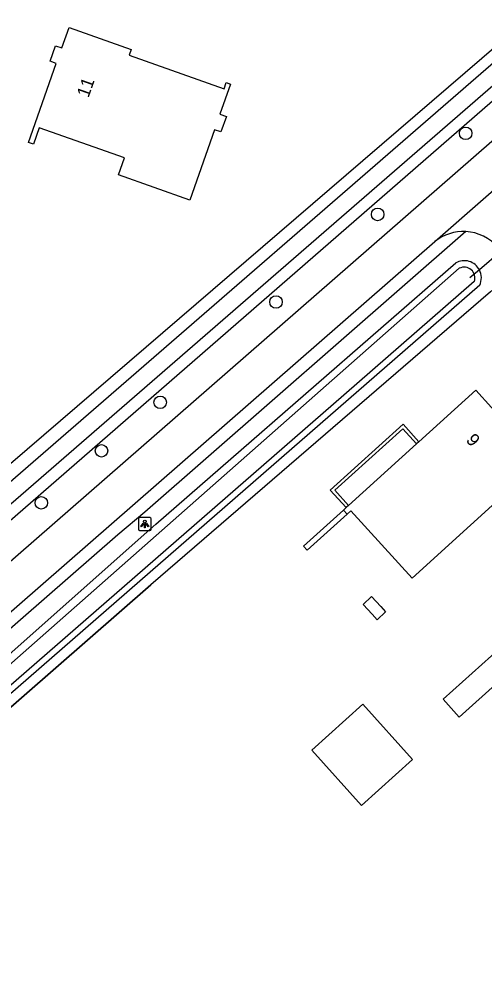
# Model space of a CAD drawing. Extents: x 163268 to 164360, y 381529 to 382285.
# Drawn here: x 163886.4 to 163922.7, y 381774.4 to 381848.7 of the extents above; entities that cross this region are included whole.
import ezdxf

# ---------------------------------------------------------------- set-up
doc = ezdxf.new("R2010")
doc.units = 0
for name, color, linetype in [('IMGEO_Boom', 7, 'Continuous'), ('IMGEO_Duiker', 7, 'Continuous'), ('IMGEO_Erf', 7, 'Continuous'), ('IMGEO_Groenvoorziening', 7, 'Continuous'), ('IMGEO_Hek', 7, 'Continuous'), ('IMGEO_Lichtpunt', 7, 'Continuous'), ('IMGEO_Muur', 7, 'Continuous'), ('IMGEO_Pand', 7, 'Continuous'), ('IMGEO_Pand_nummerreeks', 7, 'Continuous'), ('IMGEO_Rijbaan_lokaal_gesloten', 7, 'Continuous'), ('IMGEO_Rijbaan_lokaal_open', 7, 'Continuous'), ('IMGEO_Voetpad_open', 7, 'Continuous'), ('IMGEO_Waterloop', 7, 'Continuous')]:
    doc.layers.add(name, color=color, linetype=linetype)

msp = doc.modelspace()

# ---------------------------------------------------------------- linework, layer by layer
at = {"layer": 'IMGEO_Boom'}
for centre in [(163921.294, 381839.773), (163914.408, 381833.437), (163906.464, 381826.598), (163897.405, 381818.764), (163892.807, 381814.973), (163888.105, 381810.916)]:
    msp.add_circle(centre, 0.489, dxfattribs=at)
at = {"layer": 'IMGEO_Duiker'}
msp.add_lwpolyline([(163928.787, 381834.578), (163928.095, 381833.989), (163926.351, 381832.502), (163924.074, 381830.562), (163922.361, 381829.103), (163921.623, 381828.475)], dxfattribs=at)
at = {"layer": 'IMGEO_Erf'}
msp.add_lwpolyline([(163846.023, 381779.611), (163846.214, 381780.09), (163981.759, 381896.51)], dxfattribs=at)
at = {"layer": 'IMGEO_Groenvoorziening'}
for points in [[(163983.01, 381895.079), (163925.999, 381844.559), (163849.507, 381778.101)], [(163860.227, 381776.574), (163897.065, 381809.245), (163920.52, 381829.655)], [(163923.335, 381827.493), (163923.226, 381827.395), (163896.672, 381804.504), (163862.173, 381774.429)], [(163922.389, 381827.909), (163896.621, 381805.495), (163862.196, 381775.551)]]:
    msp.add_lwpolyline(points, dxfattribs=at)
for centre, radius, start, end in [((163921.172, 381828.484), 1.34, 27.4958, 119.12284), ((163921.191, 381828.478), 1.326, 334.58573, 28.10102)]:
    msp.add_arc(centre, radius, start, end, dxfattribs=at)
at = {"layer": 'IMGEO_Hek'}
msp.add_lwpolyline([(163862.173, 381774.429), (163896.672, 381804.504)], dxfattribs=at)
at = {"layer": 'IMGEO_Lichtpunt'}
for p, q in [((163895.7, 381809.66), (163895.7, 381808.853)), ((163895.7, 381809.66), (163895.7, 381808.853)), ((163896.602, 381809.755), (163895.794, 381809.755)), ((163896.602, 381809.755), (163895.794, 381809.755)), ((163896.696, 381808.853), (163896.696, 381809.66)), ((163896.696, 381808.853), (163896.696, 381809.66)), ((163895.794, 381808.759), (163896.602, 381808.759)), ((163895.794, 381808.759), (163896.602, 381808.759))]:
    msp.add_line(p, q, dxfattribs=at)
for points in [[(163896.074, 381809.324), (163896.113, 381809.296), (163895.925, 381809.034), (163895.887, 381809.061), (163896.074, 381809.324)], [(163896.176, 381809.276), (163896.223, 381809.276), (163896.223, 381808.954), (163896.176, 381808.954), (163896.176, 381809.276)], [(163896.286, 381809.296), (163896.324, 381809.323), (163896.511, 381809.061), (163896.472, 381809.033), (163896.286, 381809.296)]]:
    msp.add_lwpolyline(points, dxfattribs=at)
msp.add_circle((163896.199, 381809.458), 0.0994, dxfattribs=at)
for centre, start, end in [((163895.794, 381809.66), 90, 180), ((163895.794, 381809.66), 90, 180), ((163896.602, 381809.66), 0, 90), ((163896.602, 381809.66), 0, 90), ((163895.794, 381808.853), 180, 270), ((163895.794, 381808.853), 180, 270), ((163896.602, 381808.853), 270, 0), ((163896.602, 381808.853), 270, 360)]:
    msp.add_arc(centre, 0.0946, start, end, dxfattribs=at)
at = {"layer": 'IMGEO_Muur'}
for points in [[(163911.948, 381810.55), (163910.705, 381811.914), (163916.396, 381817.053), (163917.629, 381815.682)], [(163917.444, 381815.514), (163916.378, 381816.7), (163911.059, 381811.896), (163912.134, 381810.717)], [(163912.015, 381810.031), (163908.896, 381807.226), (163908.603, 381807.54), (163911.728, 381810.351)]]:
    msp.add_lwpolyline(points, dxfattribs=at)
at = {"layer": 'IMGEO_Pand'}
for points in [[(163902.397, 381843.246), (163902.568, 381843.73), (163902.888, 381843.616), (163902.059, 381841.271), (163902.578, 381841.087), (163902.152, 381839.88), (163901.654, 381840.056), (163899.709, 381834.556), (163894.135, 381836.527), (163894.601, 381837.844), (163887.934, 381840.201), (163887.485, 381838.929), (163887.095, 381839.067), (163889.275, 381845.231), (163888.795, 381845.401), (163889.223, 381846.61), (163889.71, 381846.438), (163890.272, 381848.026), (163895.119, 381846.313), (163894.964, 381845.875), (163902.397, 381843.246)], [(163917.629, 381815.682), (163922.096, 381819.717), (163925.77, 381815.663), (163925.481, 381815.401), (163924.93, 381816.009), (163924.322, 381815.458), (163926.242, 381813.302), (163917.097, 381805.03), (163912.298, 381810.285), (163912.015, 381810.031)], [(163917.629, 381815.682), (163917.444, 381815.514)], [(163917.444, 381815.514), (163912.134, 381810.717)], [(163911.728, 381810.351), (163911.948, 381810.55)], [(163912.134, 381810.717), (163911.948, 381810.55)], [(163911.728, 381810.351), (163912.015, 381810.031)], [(163919.528, 381795.575), (163928.591, 381803.694), (163929.839, 381802.302), (163920.776, 381794.182), (163919.528, 381795.575)], [(163913.268, 381802.98), (163913.938, 381803.593), (163914.648, 381802.818), (163915.03, 381802.4), (163914.36, 381801.787), (163913.974, 381802.209), (163913.268, 381802.98)], [(163909.263, 381791.608), (163913.251, 381795.182), (163917.126, 381790.857), (163913.138, 381787.283), (163909.263, 381791.608)]]:
    msp.add_lwpolyline(points, dxfattribs=at)
at = {"layer": 'IMGEO_Rijbaan_lokaal_gesloten'}
for points in [[(164037.528, 381938.674), (163855.968, 381780.463), (163854.909, 381779.633)], [(163918.881, 381831.318), (163926.223, 381837.754)], [(163856.952, 381777.354), (163875.466, 381793.487), (163918.881, 381831.318)]]:
    msp.add_lwpolyline(points, dxfattribs=at)
at = {"layer": 'IMGEO_Rijbaan_lokaal_open'}
for centre, radius, start, end in [((163921.101, 381828.568), 3.535, 86.81285, 128.91545), ((163921.12, 381828.556), 3.546, 40.38158, 87.12595)]:
    msp.add_arc(centre, radius, start, end, dxfattribs=at)
at = {"layer": 'IMGEO_Voetpad_open'}
msp.add_lwpolyline([(163921.298, 381832.097), (163896.19, 381810.176), (163894.083, 381808.419), (163882.756, 381798.536), (163858.2, 381777.096), (163857.894, 381776.812)], dxfattribs=at)
at = {"layer": 'IMGEO_Waterloop'}
for points in [[(163847.72, 381779.562), (163886.075, 381812.927), (163966.733, 381882.81), (163982.009, 381895.995), (163982.54, 381895.485), (163961.351, 381876.844), (163945.937, 381863.256), (163926.786, 381846.398), (163868.527, 381795.91), (163848.697, 381778.712), (163847.72, 381779.562)], [(163860.821, 381776.182), (163860.753, 381776.371), (163920.794, 381829.23)], [(163921.967, 381828.204), (163911.76, 381819.327), (163881.482, 381792.989), (163861.898, 381775.954)]]:
    msp.add_lwpolyline(points, dxfattribs=at)
msp.add_arc((163921.173, 381828.479), 0.841, 340.87201, 116.77689, dxfattribs=at)

# ---------------------------------------------------------------- texts
at = {"layer": 'IMGEO_Pand_nummerreeks'}
for s, rotation, p in [('11', 70.46672, (163891.791, 381842.5)), ('9', 311.68003, (163921.258, 381815.775))]:
    msp.add_text(s, height=1, rotation=rotation, dxfattribs=at).set_placement(p)

doc.saveas('drawing.dxf')
